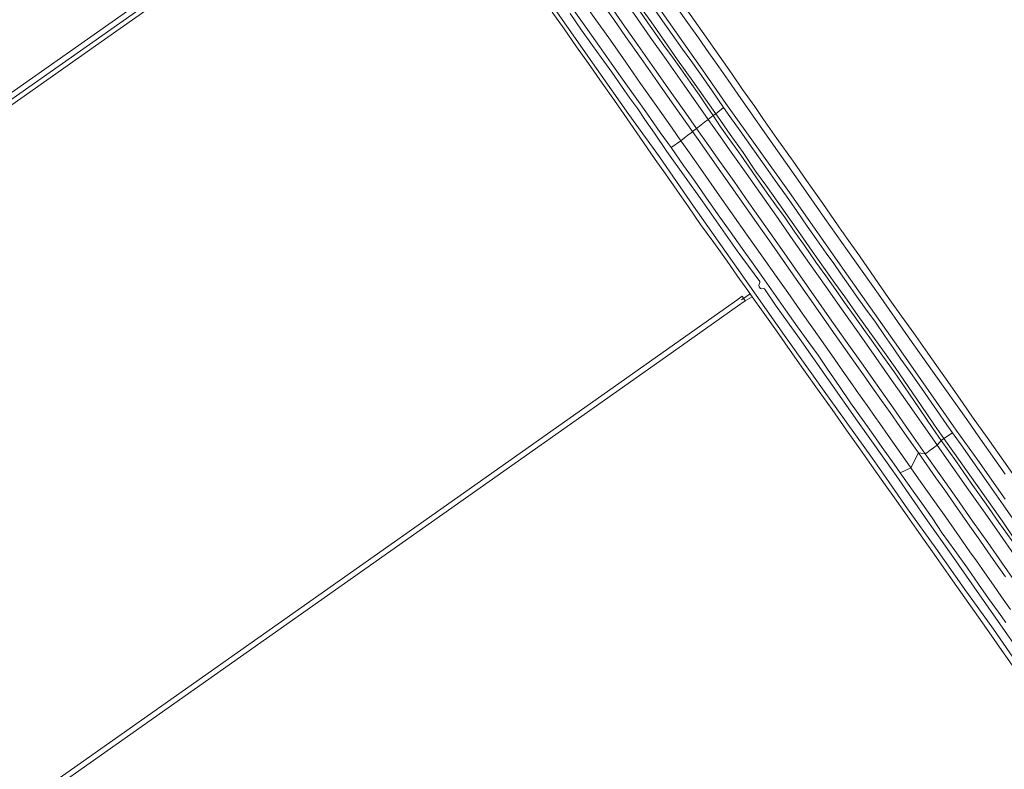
# Model space of a CAD drawing. Header units: metres. Extents: x 138165 to 154469, y 480134 to 494189.
# Tile 474 of 656: x 150034 to 150888, y 485486 to 486136. Entities that reach past the tile are written whole.
import ezdxf

# ---------------------------------------------------------------- set-up
doc = ezdxf.new("R2010")
doc.units = ezdxf.units.M
doc.header["$LTSCALE"] = 0.001
doc.header["$MEASUREMENT"] = 0
for name, color, linetype, lineweight in [('TOP-L-duiker', 7, 'Continuous', 0), ('TOP-L-topo objecten vlak', 7, 'Continuous', 0), ('TOP-L-water beschoeiing', 7, 'Continuous', 0)]:
    doc.layers.add(name, color=color, linetype=linetype, lineweight=lineweight)

msp = doc.modelspace()

# ---------------------------------------------------------------- linework, layer by layer
at = {"layer": 'TOP-L-duiker', "flags": 128}
msp.add_lwpolyline([(150660.38, 485893.08), (150667.97, 485898.37)], dxfattribs=at)
at = {"layer": 'TOP-L-topo objecten vlak', "flags": 128}
for points in [[(150147.52, 486773.06), (150179.31, 486728.12), (150213.6, 486678.56), (150234.87, 486649), (150264.92, 486607.2), (150298.04, 486560.4), (150332.71, 486511.89), (150369.72, 486459.64), (150406.62, 486405.99), (150446, 486349.41), (150477.8, 486303.96), (150515.78, 486249.3), (150552.41, 486196.94), (150586.06, 486150.11), (150626.73, 486092.82), (150646.77, 486063.5), (150701.96, 485986.22), (150751.6, 485915.66), (150796.73, 485851.91), (150846.72, 485780.18), (150865.42, 485754.05), (150889.25, 485720.19)], [(150443.17, 486346.81), (150449.69, 486337.56), (150463.24, 486318.76), (150472.12, 486305.95), (150480.51, 486294.11), (150489.15, 486281.47), (150497.28, 486269.67), (150508.07, 486254.6), (150517.63, 486240.84), (150525.73, 486229.41), (150535.02, 486216.4), (150543.76, 486203.89), (150550.47, 486194.09), (150558.25, 486183.35), (150566.71, 486171.19), (150575.25, 486158.95), (150583.33, 486147.64), (150592, 486135.15), (150600.26, 486123.33), (150609.25, 486110.74), (150616.4, 486100.68), (150625.7, 486087.78), (150634.89, 486074.41), (150644.81, 486060.08)], [(150638.04, 486054.6), (150618.18, 486082.91), (150605, 486101.29), (150593.98, 486117.24), (150581.95, 486134.34), (150571.97, 486148.3), (150561.25, 486163.86), (150548.4, 486182.11), (150535.52, 486200.63), (150522.72, 486218.84), (150507.6, 486240.09), (150495.13, 486257.95), (150478.84, 486280.65), (150465.19, 486300.18), (150450.15, 486322.03), (150435.86, 486341.94)], [(150621.43, 486041.81), (150612.18, 486054.98), (150598.64, 486074.19), (150585.01, 486093.62), (150570.83, 486113.74), (150556.88, 486133.6), (150543.2, 486153.09), (150529.16, 486173.03), (150515.63, 486192.22), (150501.73, 486212.01), (150487.97, 486231.56), (150473.93, 486251.56), (150460.45, 486270.69), (150446.43, 486290.63), (150432.69, 486310.21), (150420.4, 486327.7)], [(150430.56, 486335.42), (150442.98, 486317.8), (150457.01, 486297.84), (150470.47, 486278.3), (150484.63, 486258.57), (150498.48, 486238.87), (150512.33, 486219.18), (150525.94, 486199.84), (150540, 486179.88), (150553.65, 486160.47), (150567.64, 486140.59), (150581.3, 486121.12), (150595.07, 486101.56), (150609.23, 486081.42), (150622.81, 486062.12), (150631.55, 486049.69)], [(150416.79, 486324.96), (150420.32, 486319.93), (150433.72, 486300.89), (150446.47, 486282.72), (150459.33, 486264.48), (150473.39, 486244.5), (150486.61, 486225.74), (150499.38, 486207.49), (150514.18, 486186.51), (150527.47, 486167.62), (150543.52, 486144.78), (150549.52, 486136.3), (150559.92, 486121.51), (150573.26, 486102.48), (150587.45, 486082.32), (150600.34, 486064.01), (150612.95, 486046.05), (150617.89, 486039.05)], [(150397.54, 486311.14), (150403.2, 486303.34), (150416.57, 486284.42), (150429.11, 486266.71), (150440.81, 486250.12), (150451.24, 486235.65), (150461.1, 486221.53), (150471.44, 486206.74), (150483.85, 486189.01), (150495.44, 486172.33), (150505.18, 486158.27), (150515.35, 486143.96), (150526.69, 486127.68), (150537.07, 486112.95), (150547.33, 486098.53), (150558.74, 486082.55), (150568.17, 486069.38), (150578.75, 486054.28), (150589.88, 486038.27), (150599.28, 486025.22)], [(150607.83, 486031.2), (150600.24, 486041.95), (150587.86, 486059.63), (150572.91, 486080.87), (150559.97, 486099.35), (150546.63, 486118.29), (150532.66, 486138.17), (150517.06, 486160.26), (150503.61, 486179.39), (150489.11, 486200), (150476.02, 486218.6), (150462.63, 486237.67), (150449.34, 486256.58), (150436.11, 486275.32), (150423.24, 486293.64), (150409.97, 486312.51), (150406.63, 486317.25)], [(150355.36, 486304.2), (150347.07, 486298.37), (150000, 486054.17), (149923.17, 486000), (149766.11, 485889.39), (149762.2, 485886.89)], [(149934.73, 485997.23), (150107.66, 486118.94), (150248.64, 486218.32), (150366.53, 486301.51), (150364.23, 486304.1), (150358.44, 486300.05)], [(149899.73, 485977.66), (149931.48, 486000), (149999.91, 486048.23), (150350.02, 486294.42), (150358.44, 486300.05)], [(150490.73, 486156.77), (150534.75, 486093.8), (150562.73, 486053.86), (150589.33, 486017.22), (150618.92, 485974.49), (150656.05, 485921.43), (150697.65, 485862.09), (150736.4, 485807.93), (150774.24, 485755.33), (150788.39, 485735.14), (150804.35, 485711.93), (150829.03, 485677.56), (150853.67, 485642.53), (150879.05, 485607.4), (150901.64, 485574.58)], [(150901.64, 485733.86), (150888.02, 485753.02), (150873.59, 485773.64), (150861, 485791.46), (150852.77, 485803.32), (150841.46, 485819.45), (150831.07, 485834.24), (150819.97, 485849.86), (150809.87, 485864.09), (150799.31, 485878.89), (150787.74, 485895.2), (150776.03, 485911.99), (150762.85, 485931.26), (150751.82, 485946.56), (150749.75, 485949.5), (150747.98, 485952.02), (150747.89, 485952.14), (150747.42, 485952.83), (150744.4, 485957.25), (150731.03, 485976.63), (150716.93, 485996.66), (150705.14, 486013.45), (150691.22, 486033.18), (150678.99, 486050.36), (150671.91, 486060.82), (150661.21, 486075.56), (150652.32, 486088.82), (150629.85, 486120.92), (150608.98, 486150.4)], [(150496.05, 486142.6), (150506.48, 486128.19), (150517.15, 486112.64), (150527.53, 486098.23), (150539.62, 486081.11), (150550.21, 486066.02), (150563.91, 486046.54), (150575.54, 486029.62), (150585.58, 486015), (150594.37, 486002.47), (150604.28, 485988.24), (150614.48, 485973.95), (150624.99, 485958.62), (150636.42, 485942.93), (150647.96, 485926.68), (150659.09, 485910.74), (150665.88, 485901.15), (150669.75, 485895.71)], [(150904.4, 485584.05), (150883.11, 485614.11), (150862.35, 485643.75), (150842.34, 485672.36), (150821.91, 485701.33), (150794.61, 485740.59), (150760.98, 485787.89), (150736.05, 485823.82), (150710.68, 485859.46), (150689.89, 485888.58), (150680.45, 485902.57), (150679.89, 485902.86), (150677.93, 485902.58), (150677.07, 485902.93), (150675.82, 485904.29), (150675.44, 485905.93), (150676.03, 485907.29), (150676.37, 485908.29), (150676.22, 485908.95), (150656.67, 485935.77), (150626.28, 485978.89), (150595.65, 486021.84), (150584.97, 486037.77), (150576.61, 486049.72), (150570.34, 486058.75), (150563.64, 486068.18), (150556.38, 486078.59), (150547.83, 486090.57), (150538.67, 486103.48), (150531.18, 486113.89), (150521.73, 486127.16), (150511.73, 486141.49)], [(150635.74, 486052.95), (150630.7, 486060.54), (150623.73, 486070.95), (150615.93, 486082.1), (150607.88, 486093.49), (150600.59, 486103.62), (150593.12, 486113.75), (150586.22, 486123.52), (150579.29, 486133.54), (150572.18, 486143.71)], [(150889.25, 485741.91), (150865.87, 485775.05), (150856.91, 485788.09), (150827.67, 485829.19), (150804.98, 485861.08), (150779.21, 485898.05), (150752.45, 485935.98), (150732.83, 485963.65), (150707.6, 485999.86), (150682.64, 486035.14), (150657.4, 486071.54), (150648.75, 486083.86), (150640.78, 486095.21), (150632.18, 486107.44), (150622.98, 486120.44), (150614.89, 486131.76), (150604.92, 486145.91)], [(150638.04, 486054.6), (150635.74, 486052.95)], [(150644.81, 486060.08), (150638.04, 486054.6)], [(150835.95, 485772.91), (150827.78, 485784.52), (150816.43, 485801.4), (150804.99, 485817.89), (150793.79, 485834.32), (150782.99, 485849.32), (150771.77, 485865.04), (150761.42, 485879.4), (150750.06, 485895.67), (150741.54, 485907.49), (150731.64, 485921.45), (150721.81, 485935.33), (150711.27, 485950.28), (150702.3, 485963.24), (150692.85, 485976.6), (150681.58, 485992.59), (150672.69, 486004.88), (150661.8, 486020.93), (150650.67, 486036.7), (150639.62, 486052.36), (150638.04, 486054.6)], [(150644.81, 486060.08), (150650.26, 486052.22), (150659.33, 486039.73), (150670.27, 486024.18), (150681.52, 486008.3), (150689.62, 485996.8), (150699.46, 485982.97), (150708.61, 485969.7), (150717.52, 485956.97), (150725.91, 485945.07), (150734, 485933.57), (150740.45, 485924.54), (150746.59, 485915.68), (150752.88, 485906.78), (150760.31, 485896.29), (150768.32, 485885.04), (150776.64, 485873.62), (150784.53, 485862.07), (150792.64, 485850.71), (150798.74, 485841.76), (150807.11, 485830.12), (150816.51, 485816.39), (150824.9, 485804.47), (150832.18, 485794.04), (150836.47, 485787.68), (150843.51, 485777.75)], [(150621.43, 486041.81), (150622.61, 486042.73), (150625.44, 486044.93), (150628.3, 486047.16), (150631.55, 486049.69)], [(150631.55, 486049.69), (150635.74, 486052.95)], [(150631.55, 486049.69), (150636.55, 486042.57), (150642.25, 486034.45), (150650.05, 486023.36), (150664.43, 486002.93), (150676.84, 485985.3), (150692.15, 485963.56), (150705.58, 485944.39), (150719.51, 485924.63), (150733.56, 485904.62), (150747.14, 485885.3), (150761.27, 485865.23), (150774.91, 485845.87), (150788.88, 485825.95), (150802.65, 485806.43), (150816.37, 485786.89), (150829.9, 485767.65), (150830.26, 485767.14)], [(150833.72, 485771.17), (150826.47, 485781.55), (150814.88, 485798.45), (150805.63, 485812.04), (150792.83, 485830.52), (150783.17, 485844.21), (150773.18, 485858.08), (150766.59, 485867.35), (150758.11, 485879.25), (150749.95, 485890.72), (150741.94, 485902.01), (150733.64, 485914.04), (150724.97, 485925.87), (150715.04, 485940.18), (150706.66, 485951.91), (150698.22, 485964.33), (150690.87, 485974.46), (150682.7, 485985.79), (150676.11, 485995.3), (150666.97, 486008.28), (150657.88, 486021.44), (150649.4, 486033.12), (150642.3, 486043.16), (150635.74, 486052.95)], [(150617.89, 486039.05), (150616.73, 486038.14), (150613.89, 486035.93), (150611.04, 486033.71), (150607.83, 486031.2)], [(150617.89, 486039.05), (150621.43, 486041.81)], [(150617.89, 486039.05), (150626.23, 486027.23), (150638.93, 486009.09), (150651.36, 485991.48), (150664.46, 485972.85), (150676.79, 485955.32), (150686.8, 485941.29), (150698.59, 485924.25), (150711.92, 485905.36), (150724.92, 485886.85), (150738.29, 485867.82), (150750.78, 485850.03), (150759.2, 485838.16), (150766.31, 485828.05), (150774.18, 485816.86), (150781.88, 485805.88), (150789.38, 485795.26), (150797.79, 485783.3), (150805.29, 485772.64), (150813.94, 485760.31)], [(150819.96, 485759.56), (150805.77, 485779.75), (150791.98, 485799.32), (150778.06, 485819.13), (150764.45, 485838.46), (150750.76, 485857.95), (150736.91, 485877.63), (150722.89, 485897.59), (150709.43, 485916.72), (150695.35, 485936.72), (150681.49, 485956.4), (150666.89, 485977.22), (150653.98, 485995.66), (150640.14, 486015.2), (150637.48, 486018.99), (150632.03, 486026.76), (150627.14, 486033.66), (150626.23, 486034.97), (150621.43, 486041.81)], [(150607.83, 486031.2), (150599.28, 486025.22)], [(150807.45, 485747.38), (150802.21, 485754.8), (150795.17, 485764.85), (150787.78, 485775.34), (150780.47, 485785.76), (150776.69, 485791.13), (150769.53, 485801.33), (150762.05, 485811.96), (150754.8, 485822.15), (150747.93, 485831.99), (150740.71, 485842.29), (150727.73, 485860.71), (150713.8, 485880.56), (150700.54, 485899.38), (150690.44, 485913.79), (150678.14, 485931.25), (150665.41, 485949.3), (150652.48, 485967.72), (150639.37, 485986.32), (150626.8, 486004.27), (150613.83, 486022.7), (150607.83, 486031.2)], [(150599.28, 486025.22), (150610.23, 486009.62), (150619.23, 485996.92), (150629.44, 485982.22), (150640.32, 485966.95), (150650.48, 485952.51), (150661.02, 485937.69), (150669.01, 485926.26), (150680.26, 485910.39), (150688.55, 485898.78), (150698.53, 485884.56), (150709.11, 485869.69), (150718.83, 485856.22), (150726.91, 485845.02), (150734.96, 485832.99), (150745.43, 485818), (150755.06, 485803.82), (150766.76, 485787.15), (150774.65, 485776.32), (150782.55, 485765.06), (150792.99, 485750.57), (150798.13, 485742.98)], [(150663.66, 485892.31), (150661.11, 485896.28), (150656.43, 485892.75), (150394.62, 485708.11), (150021.24, 485444.8), (150019.19, 485443.63)], [(150023.55, 485441.35), (150032.34, 485447.23), (150594.42, 485843.41), (150656.88, 485887.75), (150663.66, 485892.31)], [(150663.66, 485892.31), (150669.75, 485895.71)], [(150669.75, 485895.71), (150679.35, 485882.36), (150690.73, 485866.33), (150702.65, 485849.31), (150714.29, 485832.64), (150727.85, 485813.51), (150739.09, 485797.84), (150751.62, 485780.03), (150763.2, 485763.76), (150773.32, 485749.47), (150785.14, 485732.65), (150793.14, 485721.36), (150802.07, 485708.61), (150814.29, 485691.38), (150829.73, 485669.47), (150843.93, 485649.36), (150872.9, 485607.93), (150886.4, 485588.73), (150898.81, 485571.34), (150910.4, 485554.58), (150921.8, 485538.12), (150935.33, 485518.59), (150947.57, 485501.16), (150957.76, 485486.58)], [(150833.72, 485771.17), (150835.95, 485772.91)], [(150835.95, 485772.91), (150843.51, 485777.75)], [(151010.41, 485523.88), (151010.05, 485525.78), (151007.98, 485530.16), (151001.14, 485540.98), (150991.2, 485555.34), (150978.77, 485572.26), (150966.36, 485589.34), (150953.94, 485606.25), (150944.51, 485620), (150934.68, 485634.1), (150924.43, 485648.4), (150911.89, 485665.55), (150898.46, 485683.88), (150886.7, 485701.38), (150871.17, 485723.1), (150858.45, 485740.94), (150845.36, 485759.71), (150835.95, 485772.91)], [(150843.51, 485777.75), (150852.48, 485765.27), (150859.14, 485755.86), (150866.64, 485745.04), (150875.25, 485732.54), (150887.36, 485715.36), (150896.24, 485702.72)], [(150819.96, 485759.56), (150821.14, 485760.43), (150824.02, 485762.55), (150826.94, 485764.69), (150830.26, 485767.14)], [(150833.72, 485771.17), (150830.26, 485767.14)], [(150830.26, 485767.14), (150843.96, 485747.68), (150857.53, 485728.35), (150871.78, 485708.1), (150884.69, 485689.73), (150897.15, 485672.02), (150908.4, 485656.07), (150920.08, 485639.41), (150931.79, 485622.76), (150943.5, 485606.11), (150955.13, 485589.61), (150966.85, 485572.97), (150978.56, 485556.31), (150990.28, 485539.66), (150997.24, 485529.83), (151003.41, 485521.46)], [(151005.12, 485521.77), (151006.73, 485523.41), (151007.1, 485524.3), (151007.12, 485525.36), (151006.54, 485526.81), (151004.23, 485530.52), (150999.42, 485537.83), (150992.35, 485548.19), (150981.92, 485562.7), (150973.22, 485574.61), (150962.07, 485589.95), (150951.65, 485604.33), (150941.25, 485619.33), (150930.87, 485634), (150917.9, 485652.21), (150906.23, 485668.59), (150894.96, 485684.34), (150883.74, 485699.88), (150872.71, 485715.81), (150859.79, 485734.08), (150846.88, 485752.53), (150833.72, 485771.17)], [(150813.94, 485760.31), (150807.45, 485747.38)], [(150813.94, 485760.31), (150821.29, 485749.86), (150829.19, 485738.63), (150836.74, 485727.91), (150845.28, 485715.78), (150852.61, 485705.29), (150860, 485694.85), (150867.21, 485684.56), (150874.87, 485673.68), (150882.39, 485662.97), (150889.6, 485652.7)], [(150819.96, 485759.56), (150813.94, 485760.31)], [(150994.44, 485511.02), (150986.58, 485522.61), (150979.41, 485532.81), (150968.18, 485548.77), (150956.49, 485565.4), (150944.84, 485581.98), (150933.03, 485598.77), (150921.33, 485615.41), (150909.61, 485632.07), (150898.02, 485648.56), (150886.65, 485664.72), (150874.11, 485682.53), (150860.97, 485701.23), (150847.25, 485720.78), (150833.42, 485740.37), (150819.96, 485759.56)], [(150798.13, 485742.98), (150807.45, 485747.38)], [(150894.01, 485624.33), (150886.17, 485635.45), (150878.99, 485645.6), (150871.48, 485656.35), (150864.28, 485666.58), (150858.64, 485674.59), (150852.31, 485683.62), (150844.94, 485694.07), (150837.64, 485704.47), (150829.57, 485715.92), (150821.92, 485726.81), (150814.16, 485737.83), (150807.45, 485747.38)], [(150798.13, 485742.98), (150810.72, 485725.07), (150816.92, 485716.58), (150825.77, 485704.03), (150834.7, 485690.8), (150845.64, 485675.78), (150856.41, 485660.33), (150866.08, 485646.32), (150874.82, 485634.06), (150883.44, 485622.04), (150889.71, 485613.09)]]:
    msp.add_lwpolyline(points, dxfattribs=at)
at = {"layer": 'TOP-L-water beschoeiing', "flags": 128}
msp.add_lwpolyline([(150147.52, 486773.06), (150179.31, 486728.12), (150213.6, 486678.56), (150234.87, 486649), (150264.92, 486607.2), (150298.04, 486560.4), (150332.71, 486511.89), (150369.72, 486459.64), (150406.62, 486405.99), (150446, 486349.41), (150477.8, 486303.96), (150515.78, 486249.3), (150552.41, 486196.94), (150586.06, 486150.11), (150626.73, 486092.82), (150646.77, 486063.5), (150701.96, 485986.22), (150751.6, 485915.66), (150796.73, 485851.91), (150846.72, 485780.18), (150865.42, 485754.05), (150889.25, 485720.19)], dxfattribs=at)

doc.saveas('drawing.dxf')
